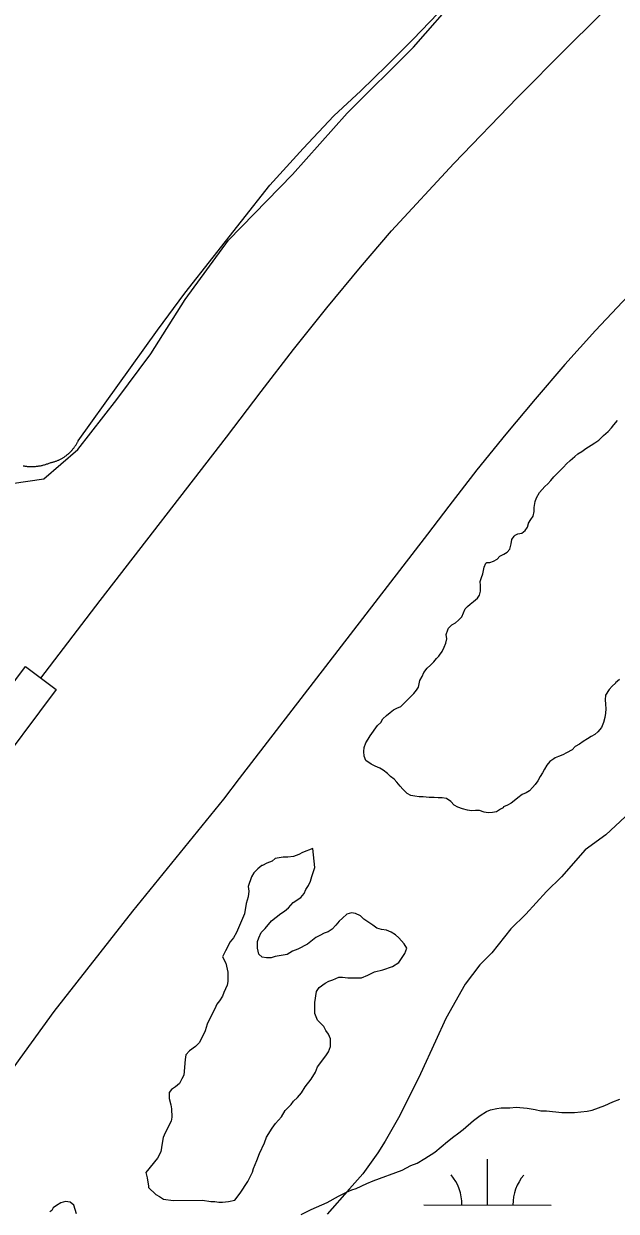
# Model space of a CAD drawing. Extents: x 3172297 to 3210190, y 958463 to 983887.
# Drawn here: x 3187891 to 3188356, y 966663 to 967594 of the extents above; entities that cross this region are included whole.
import ezdxf

# ---------------------------------------------------------------- set-up
doc = ezdxf.new("R2010")
doc.units = 0
for name, color, linetype in [('V-LEVE-TOET', 7, 'Continuous'), ('V-ROAD-CNTR', 7, 'Continuous'), ('V-SITE-VEGE', 7, 'Continuous'), ('V-TOPO-SHOR', 7, 'Continuous'), ('V-WETL-SWMP', 7, 'Continuous')]:
    doc.layers.add(name, color=color, linetype=linetype)

msp = doc.modelspace()

# ---------------------------------------------------------------- linework, layer by layer
at = {"layer": 'V-LEVE-TOET'}
for points in [[(3187903.37, 967247.31), (3187904.01, 967247.42), (3187904.65, 967247.54), (3187905.29, 967247.67), (3187905.92, 967247.8), (3187906.56, 967247.96), (3187907.19, 967248.12), (3187907.81, 967248.29), (3187908.44, 967248.47), (3187909.06, 967248.67), (3187909.68, 967248.87), (3187910.29, 967249.09), (3187910.9, 967249.31), (3187911.5, 967249.55), (3187912.11, 967249.8), (3187912.2, 967249.84), (3187912.2, 967249.84), (3187912.74, 967249.95), (3187913.26, 967250.07), (3187913.79, 967250.2), (3187914.31, 967250.34), (3187914.84, 967250.49), (3187915.35, 967250.65), (3187915.87, 967250.81), (3187916.39, 967250.99), (3187916.9, 967251.17), (3187917.4, 967251.36), (3187917.91, 967251.57), (3187918.41, 967251.78), (3187918.9, 967252), (3187919.39, 967252.22), (3187919.88, 967252.46), (3187920.37, 967252.71), (3187920.85, 967252.96), (3187921.32, 967253.22), (3187921.79, 967253.49), (3187922.26, 967253.77), (3187922.72, 967254.05), (3187923.17, 967254.35), (3187923.62, 967254.65), (3187924.07, 967254.96), (3187924.51, 967255.28), (3187924.94, 967255.6), (3187925.37, 967255.94), (3187925.79, 967256.28), (3187926.21, 967256.62), (3187926.62, 967256.98), (3187927.02, 967257.34), (3187927.42, 967257.71), (3187927.81, 967258.09), (3187928.2, 967258.47), (3187928.58, 967258.86), (3187928.95, 967259.25), (3187929.31, 967259.66), (3187929.67, 967260.07), (3187930.02, 967260.48), (3187930.36, 967260.9), (3187930.7, 967261.33), (3187931.02, 967261.76), (3187931.34, 967262.2), (3187931.66, 967262.64), (3187931.96, 967263.09), (3187932.26, 967263.54), (3187932.55, 967264), (3187932.83, 967264.47), (3187933.1, 967264.94), (3187933.36, 967265.41), (3187933.62, 967265.89), (3187933.87, 967266.37), (3187934.1, 967266.86), (3187934.15, 967266.96), (3187934.15, 967266.96), (3187996.5, 967353.72), (3188017.88, 967382.77), (3188017.88, 967382.77), (3188084.53, 967467.6), (3188084.53, 967467.6), (3188110.86, 967496.36), (3188134.93, 967521.85), (3188134.93, 967521.85), (3188155.88, 967541.47), (3188176.48, 967561.46), (3188196.73, 967581.8), (3188216.62, 967602.49)], [(3188395.71, 967412.47), (3188340.13, 967353.63), (3188340.13, 967353.63), (3188316.17, 967326.89), (3188292.67, 967299.74), (3188269.66, 967272.19), (3188247.12, 967244.24), (3188225.08, 967215.9), (3188208.42, 967193.79), (3188208.42, 967193.79), (3188060.39, 967002.32), (3188048.13, 966986.15), (3188048.13, 966986.15), (3187976.78, 966898.23), (3187915.09, 966819.63), (3187915.09, 966819.63), (3187888.34, 966782.79), (3187861.71, 966745.86), (3187819.54, 966693.14), (3187777.18, 966640.57)], [(3187891.06, 967247.45), (3187891.7, 967247.34), (3187892.34, 967247.24), (3187892.99, 967247.16), (3187893.63, 967247.08), (3187894.28, 967247.02), (3187894.93, 967246.97), (3187895.58, 967246.93), (3187896.23, 967246.9), (3187896.88, 967246.88), (3187897.53, 967246.87), (3187898.18, 967246.87), (3187898.83, 967246.89), (3187899.48, 967246.92), (3187900.13, 967246.95), (3187900.78, 967247), (3187901.43, 967247.06), (3187902.08, 967247.14), (3187902.72, 967247.22), (3187903.37, 967247.31)]]:
    msp.add_lwpolyline(points, dxfattribs=at)
at = {"layer": 'V-ROAD-CNTR'}
msp.add_lwpolyline([(3187904.93, 967080.97), (3187951.55, 967141.96), (3188050.66, 967269.92), (3188077.87, 967305.83), (3188077.87, 967305.83), (3188103.26, 967338.74), (3188129.21, 967371.21), (3188155.73, 967403.22), (3188180.12, 967431.69), (3188180.12, 967431.69), (3188229.05, 967484.38), (3188278.9, 967536.21), (3188317.3, 967574.94), (3188317.3, 967574.94), (3188506.65, 967762.37), (3188506.65, 967762.37), (3188696.41, 967949.18), (3188696.41, 967949.18), (3188891.66, 968139.69), (3188891.66, 968139.7), (3189049.52, 968292.9), (3189095.76, 968336.8), (3189095.76, 968336.8), (3189201.97, 968437.54)], dxfattribs=at)
msp.add_lwpolyline([(3187839.53, 967018.84), (3187892.93, 967089.97), (3187916.92, 967071.96), (3187863.52, 967000.83)], close=True, dxfattribs=at)
at = {"layer": 'V-SITE-VEGE'}
for p, q in [((3188363.51, 966972.18), (3188348.36, 966958.1)), ((3188348.36, 966958.1), (3188332.04, 966946.36)), ((3188332.04, 966946.36), (3188313.41, 966925.27)), ((3188313.41, 966925.27), (3188301.77, 966913.54)), ((3188301.77, 966913.54), (3188285.46, 966895.96)), ((3188285.46, 966895.96), (3188273.82, 966884.24)), ((3188273.82, 966884.24), (3188258.69, 966865.49)), ((3188258.69, 966865.49), (3188249.37, 966856.11)), ((3188249.37, 966856.11), (3188237.73, 966840.88)), ((3188237.73, 966840.88), (3188222.63, 966813.95)), ((3188222.63, 966813.95), (3188214.51, 966796.39)), ((3188214.51, 966796.39), (3188202.91, 966770.65)), ((3188202.91, 966770.65), (3188186.65, 966737.87)), ((3188186.65, 966737.87), (3188175.03, 966717.97)), ((3188175.03, 966717.97), (3188169.22, 966708.6)), ((3188169.22, 966708.6), (3188157.59, 966692.2)), ((3188157.59, 966692.2), (3188147.11, 966680.48)), ((3188147.11, 966680.48), (3188129.65, 966660.56))]:
    msp.add_line(p, q, dxfattribs=at)
at = {"layer": 'V-TOPO-SHOR'}
for points in [[(3187882.16, 967233.68), (3187907.16, 967237.19), (3187934, 967260.34), (3187964.45, 967299.54), (3187991.33, 967335.19), (3188018.21, 967377.97), (3188052.25, 967424.31), (3188102.38, 967475.97), (3188145.35, 967524.07), (3188197.26, 967575.72), (3188233.07, 967616.7), (3188293.96, 967691.54), (3188481.89, 967871.42)], [(3188169.13, 967043.81), (3188171.67, 967046.29), (3188173.37, 967048.99), (3188176.12, 967051.68), (3188179.07, 967053.95), (3188181.61, 967056.02), (3188184.35, 967057.45), (3188187.5, 967058.67), (3188190.25, 967061.57), (3188194.69, 967065.91), (3188197.66, 967069.02), (3188199.57, 967071.51), (3188201.27, 967074), (3188202.37, 967079.22), (3188204.08, 967082.34), (3188205.37, 967085.25), (3188208.13, 967088.78), (3188210.66, 967091.05), (3188213.21, 967093.74), (3188215.33, 967096.44), (3188217.23, 967098.3), (3188217.66, 967098.92), (3188219.78, 967101.83), (3188221.28, 967105.16), (3188222.78, 967108.49), (3188223.45, 967111.83), (3188223.07, 967115.18), (3188224.16, 967118.94), (3188224.8, 967120.18), (3188227.34, 967122.67), (3188230.28, 967124.31), (3188232.61, 967126.37), (3188235.15, 967129.07), (3188236.44, 967132.19), (3188237.73, 967135.31), (3188239.63, 967137.17), (3188241.75, 967139.03), (3188244.49, 967141.09), (3188247.45, 967143.57), (3188249.15, 967146.06), (3188250.02, 967149.19), (3188249.86, 967153.59), (3188249.69, 967156.73), (3188250.77, 967159.85), (3188251.64, 967162.78), (3188252.74, 967167.99), (3188254.03, 967171.12), (3188254.87, 967171.53), (3188257.18, 967171.71), (3188260.12, 967172.72), (3188262.86, 967174.36), (3188264.97, 967176.64), (3188268.13, 967178.28), (3188270.87, 967179.72), (3188272.98, 967182.2), (3188273.87, 967186.38), (3188274.53, 967189.72), (3188276.23, 967192.21), (3188277.08, 967193.04), (3188279.19, 967194.06), (3188282.33, 967194.65), (3188285.07, 967196.71), (3188286.77, 967199.21), (3188287.65, 967202.12), (3188287.65, 967202.54), (3188289.35, 967205.24), (3188291.27, 967207.94), (3188291.93, 967211.49), (3188291.97, 967214.84), (3188292.86, 967219.43), (3188293.94, 967222.35), (3188296.08, 967226.51), (3188298.2, 967229), (3188300.32, 967231.27), (3188302.64, 967233.34), (3188304.97, 967235.82), (3188307.51, 967238.72), (3188309.63, 967241), (3188312.38, 967243.9), (3188315.13, 967246.38), (3188317.46, 967248.87), (3188320.21, 967251.56), (3188323.8, 967254.65), (3188326.33, 967256.93), (3188329.5, 967258.78), (3188332.66, 967261.04), (3188336.66, 967263.71), (3188339.61, 967265.35), (3188342.77, 967267.62), (3188346.37, 967271.14), (3188350.17, 967274.44), (3188352.72, 967277.14), (3188354.63, 967279.63), (3188357.38, 967282.94)], [(3188358.88, 967079.77), (3188355.92, 967077.29), (3188355.71, 967077.08), (3188353.17, 967074.6), (3188350.84, 967072.12), (3188348.07, 967067.55), (3188347.82, 967063.99), (3188347.99, 967060.64), (3188348.16, 967056.88), (3188347.91, 967053.53), (3188347.46, 967050.19), (3188346.37, 967046.22), (3188344.86, 967042.26), (3188341.89, 967038.95), (3188339.57, 967036.88), (3188336.83, 967035.24), (3188333.88, 967033.39), (3188330.51, 967031.34), (3188327.56, 967029.28), (3188324.19, 967027.22), (3188321.86, 967024.74), (3188317.44, 967022.28), (3188314.49, 967020.84), (3188311.13, 967019.63), (3188308.61, 967018.4), (3188307.55, 967017.58), (3188304.39, 967015.52), (3188301.85, 967012.83), (3188300.14, 967009.5), (3188298.43, 967006.8), (3188296.73, 967003.89), (3188294.8, 967000.35), (3188292.89, 966997.44), (3188290.77, 966995.17), (3188288.23, 966992.68), (3188285.7, 966991.04), (3188282.55, 966989.61), (3188279.17, 966987.14), (3188276.43, 966984.66), (3188273.89, 966982.8), (3188271.16, 966981.37), (3188268, 966979.94), (3188267.58, 966979.32), (3188265.48, 966978.29), (3188262.52, 966976.23), (3188259.38, 966975.64), (3188256.03, 966975.26), (3188252.69, 966975.93), (3188249.14, 966977.22), (3188246.01, 966977.26), (3188242.86, 966976.87), (3188239.73, 966977.33), (3188235.77, 966978.42), (3188232.23, 966979.71)], [(3188232.23, 966979.71), (3188229.11, 966981.42), (3188226.63, 966984.17), (3188223.1, 966986.51), (3188219.75, 966987.17), (3188216.62, 966987.21), (3188213.48, 966987.24), (3188209.5, 966987.29), (3188204.91, 966987.76), (3188201.77, 966988), (3188198.43, 966988.46), (3188195.29, 966988.91), (3188192.38, 966990.41), (3188188.87, 966994), (3188186.8, 966996.33), (3188184.32, 966999.29), (3188182.05, 967001.61), (3188179.35, 967003.94), (3188176.87, 967006.27), (3188173.55, 967008.82), (3188170.85, 967010.32), (3188167.31, 967011.82), (3188163.98, 967013.53), (3188160.03, 967016.3), (3188158.61, 967019.87), (3188158.23, 967023.43), (3188158.68, 967026.56), (3188159.98, 967030.1), (3188161.69, 967033.22), (3188163.39, 967035.71), (3188169.13, 967043.81)], [(3188119.85, 966817.92), (3188119.83, 966826.58), (3188121.33, 966835.24), (3188123.35, 966838.3), (3188127.93, 966841.88), (3188130.98, 966843.42), (3188134.03, 966844.45), (3188138.6, 966846.5), (3188141.66, 966846.51), (3188145.74, 966846.02), (3188156.43, 966846.05), (3188161.52, 966848.1), (3188166.6, 966850.67), (3188173.22, 966852.22), (3188180.85, 966854.79), (3188185.93, 966857.86), (3188190.49, 966865), (3188192, 966869.08), (3188189.96, 966872.64), (3188185.87, 966877.21), (3188183.31, 966879.75), (3188179.74, 966881.78), (3188176.17, 966883.29), (3188172.09, 966883.79), (3188168.53, 966884.8), (3188165.46, 966887.33), (3188158.32, 966891.89), (3188155.76, 966894.43), (3188151.68, 966896.45), (3188148.63, 966896.95), (3188145.06, 966895.92), (3188141.51, 966892.85), (3188138.97, 966890.3), (3188136.44, 966887.24), (3188133.39, 966884.17), (3188130.34, 966882.12), (3188127.29, 966881.09), (3188123.73, 966879.05), (3188120.68, 966877.51), (3188114.08, 966872.4), (3188106.45, 966868.3), (3188102.38, 966866.76), (3188098.31, 966864.2), (3188088.64, 966862.64), (3188085.59, 966861.61), (3188082.02, 966861.6), (3188078.46, 966862.09), (3188075.91, 966864.63), (3188074.87, 966869.21), (3188074.85, 966874.31), (3188075.86, 966877.36), (3188077.89, 966881.44), (3188080.93, 966884.51), (3188086.01, 966890.64), (3188093.12, 966896.26), (3188096.17, 966898.31), (3188099.21, 966900.87), (3188102.77, 966904.95), (3188108.86, 966909.05), (3188111.4, 966912.11), (3188112.92, 966915.17), (3188114.95, 966918.23), (3188116.46, 966921.8), (3188117.47, 966925.37), (3188119.99, 966932.51), (3188118.41, 966947.27), (3188110.28, 966944.19), (3188107.23, 966942.65), (3188103.16, 966941.11), (3188098.58, 966940.59), (3188095.01, 966940.58), (3188088.9, 966939.54), (3188086.36, 966937.49), (3188082.29, 966935.95), (3188078.74, 966933.9), (3188078.23, 966933.9), (3188075.18, 966931.34), (3188072.13, 966928.28), (3188070.11, 966925.21), (3188067.58, 966917.57), (3188068.1, 966914.01), (3188067.61, 966909.42), (3188066.1, 966904.32), (3188064.6, 966896.17), (3188058.54, 966881.38), (3188056, 966877.3), (3188053.47, 966874.23), (3188049.92, 966867.09), (3188047.39, 966862.5), (3188049.96, 966857.42), (3188051.51, 966850.29), (3188051.53, 966843.16), (3188051.03, 966840.11), (3188048.5, 966834.5), (3188047.49, 966831.44), (3188044.96, 966827.86), (3188042.93, 966825.31), (3188041.41, 966821.74), (3188036.86, 966813.07), (3188035.34, 966809.5), (3188033.83, 966804.4)], [(3188033.83, 966804.4), (3188029.28, 966795.22), (3188026.23, 966792.15), (3188021.66, 966788.58), (3188018.62, 966785.51), (3188018.12, 966781.94), (3188017.14, 966769.72), (3188015.62, 966766.66), (3188013.6, 966763.08), (3188010.55, 966760.53), (3188007.5, 966758.48), (3188005.47, 966755.93), (3188005.49, 966751.34), (3188007.03, 966746.26), (3188007.55, 966743.2), (3188007.57, 966736.58), (3188007.07, 966733.53), (3188002.52, 966724.34), (3188001, 966720.77), (3188000, 966716.19), (3187999, 966709.57), (3187996.47, 966704.46), (3187987.34, 966693.23), (3187988.37, 966689.16), (3187989.41, 966682.54), (3187989.42, 966681.52), (3187995.04, 966675.94), (3187998.1, 966674.42), (3188001.16, 966672.39), (3188008.8, 966671.4), (3188031.72, 966671.47), (3188038.34, 966670.48), (3188041.4, 966670.49), (3188044.46, 966669.99), (3188047.51, 966670), (3188052.09, 966670.52), (3188057.18, 966671.56), (3188061.24, 966677.17), (3188067.32, 966686.36), (3188070.86, 966693.5), (3188071.87, 966696.56), (3188074.4, 966702.68), (3188076.41, 966708.29), (3188080.46, 966716.45), (3188081.97, 966721.04), (3188086.53, 966728.18), (3188089.07, 966731.76), (3188093.64, 966736.86), (3188096.68, 966741.96), (3188101.24, 966746.56), (3188103.27, 966749.12), (3188106.32, 966752.18), (3188109.36, 966755.76), (3188112.4, 966760.35), (3188116.97, 966766.48), (3188120.51, 966772.09), (3188122.03, 966776.17), (3188128.62, 966784.85), (3188130.65, 966787.91), (3188132.16, 966791.99), (3188132.14, 966798.1), (3188130.6, 966801.66), (3188128.56, 966804.71), (3188127.02, 966807.76), (3188121.91, 966812.83), (3188119.85, 966817.92)], [(3187932.95, 966660.97), (3187930.89, 966667.58), (3187927.83, 966670.12), (3187924.26, 966670.62), (3187920.7, 966669.59), (3187917.14, 966667.54), (3187914.6, 966665.49), (3187913.59, 966663.45), (3187912.07, 966662.43)]]:
    msp.add_lwpolyline(points, dxfattribs=at)
at = {"layer": 'V-WETL-SWMP'}
for p, q in [((3188255.32, 966667.85), (3188255.41, 966703.85)), ((3188205.32, 966667.97), (3188305.32, 966667.72))]:
    msp.add_line(p, q, dxfattribs=at)
for points in [[(3188148.8, 966679.73), (3188152.27, 966680.73), (3188160.68, 966684.72), (3188165.63, 966686.72), (3188188.41, 966695.22), (3188195.33, 966698.71), (3188200.28, 966700.71), (3188206.22, 966704.2), (3188214.14, 966709.18), (3188224.02, 966717.64), (3188228.96, 966721.62), (3188231.93, 966723.62), (3188236.38, 966727.1), (3188244.29, 966734.07), (3188249.73, 966738.05), (3188254.68, 966741.04), (3188257.64, 966742.54), (3188262.6, 966743.54), (3188266.07, 966744.05), (3188273, 966744.07), (3188277.96, 966744.58), (3188286.39, 966743.62), (3188292.84, 966742.65), (3188297.3, 966741.67), (3188301.76, 966741.69), (3188313.66, 966740.24), (3188323.58, 966740.27), (3188333.48, 966741.29), (3188337.45, 966742.3), (3188347.35, 966745.8), (3188353.78, 966748.8), (3188359.23, 966750.8)], [(3188109.21, 966660.27), (3188117.13, 966664.26), (3188129.5, 966669.75), (3188138.41, 966674.74), (3188144.35, 966677.73), (3188148.8, 966679.73)]]:
    msp.add_lwpolyline(points, dxfattribs=at)
for centre, start, end in [((3188200.08, 966668.46), 359.0865, 40.63016), ((3188310.56, 966668.18), 139.0865, 180.63016)]:
    msp.add_arc(centre, 35.25, start, end, dxfattribs=at)

doc.saveas('drawing.dxf')
